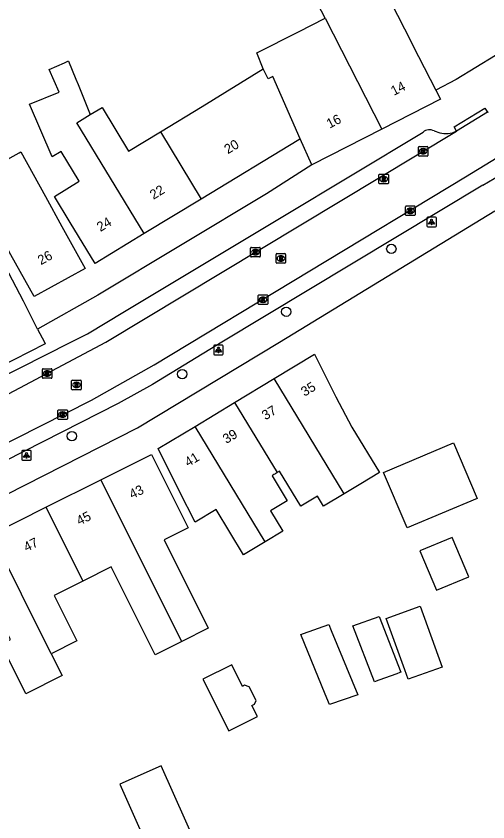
# Model space of a CAD drawing. Extents: x 163010 to 163853, y 382793 to 383982.
# Drawn here: x 163356.6 to 163405.8, y 383699.9 to 383784.1 of the extents above; entities that cross this region are included whole.
import ezdxf

# ---------------------------------------------------------------- set-up
doc = ezdxf.new("R2010")
doc.units = 0
for name, color, linetype in [('IMGEO_Boom', 7, 'Continuous'), ('IMGEO_Brandkraan', 7, 'Continuous'), ('IMGEO_Kolk', 7, 'Continuous'), ('IMGEO_Lichtpunt', 7, 'Continuous'), ('IMGEO_Pand', 7, 'Continuous'), ('IMGEO_Pand_nummerreeks', 7, 'Continuous'), ('IMGEO_Rijbaan_lokaal_open', 7, 'Continuous'), ('IMGEO_Rioolput', 7, 'Continuous'), ('IMGEO_Voetpad_open', 7, 'Continuous')]:
    doc.layers.add(name, color=color, linetype=linetype)

msp = doc.modelspace()

# ---------------------------------------------------------------- linework, layer by layer
at = {"layer": 'IMGEO_Boom'}
for centre in [(163395.732, 383759.762), (163384.766, 383753.197), (163373.901, 383746.682), (163362.39, 383740.2)]:
    msp.add_circle(centre, 0.489, dxfattribs=at)
at = {"layer": 'IMGEO_Brandkraan'}
for p, q in [((163383.7, 383758.338), (163383.7, 383759.19)), ((163383.775, 383759.264), (163384.627, 383759.264)), ((163384.188, 383759.044), (163384.213, 383759.044)), ((163384.701, 383759.19), (163384.701, 383758.338)), ((163384.627, 383758.264), (163383.775, 383758.264)), ((163384.211, 383758.484), (163384.186, 383758.484))]:
    msp.add_line(p, q, dxfattribs=at)
for points in [[(163383.7, 383758.338), (163383.7, 383759.19)], [(163383.775, 383759.264), (163384.627, 383759.264)], [(163384.048, 383758.964), (163384.048, 383758.564), (163384.261, 383758.564)], [(163384.279, 383758.964), (163384.048, 383758.964)], [(163384.227, 383758.883), (163384.173, 383758.883), (163384.173, 383758.807)], [(163384.173, 383758.807), (163384.226, 383758.807)], [(163384.235, 383758.731), (163384.173, 383758.731), (163384.173, 383758.65)], [(163384.701, 383759.19), (163384.701, 383758.338)], [(163384.627, 383758.264), (163383.775, 383758.264)], [(163384.173, 383758.65), (163384.235, 383758.65)]]:
    msp.add_lwpolyline(points, dxfattribs=at)
for centre, radius, start, end in [((163383.777, 383759.188), 0.0765, 91.55205, 178.44795), ((163383.777, 383759.188), 0.0765, 91.55205, 178.44795), ((163384.228, 383758.845), 0.0379, 267.82845, 90.93552), ((163384.236, 383758.69), 0.0404, 269.87594, 90.50774), ((163384.283, 383758.819), 0.145, 59.4692, 91.53667), ((163384.308, 383758.866), 0.0922, 285.51372, 58.15012), ((163384.313, 383758.674), 0.105, 301.31148, 78.98903), ((163384.625, 383759.188), 0.0765, 1.55205, 88.44795), ((163384.625, 383759.188), 0.0765, 1.55205, 88.44795), ((163383.777, 383758.34), 0.0765, 181.55205, 268.44795), ((163383.777, 383758.34), 0.0765, 181.55205, 268.44795), ((163384.267, 383758.815), 0.251, 268.66757, 293.53466), ((163384.625, 383758.34), 0.0765, 271.55205, 358.44795), ((163384.625, 383758.34), 0.0765, 271.55205, 358.44795)]:
    msp.add_arc(centre, radius, start, end, dxfattribs=at)
for centre, major_axis, ratio, start_param, end_param in [((163384.187, 383758.764), (-0.387, 0.002), 0.722429, 4.712389, 7.853982), ((163384.212, 383758.764), (-0.39, 0.002), 0.717154, 1.570796, 4.712389)]:
    msp.add_ellipse(centre, major_axis=major_axis, ratio=ratio, start_param=start_param, end_param=end_param, dxfattribs=at)
at = {"layer": 'IMGEO_Kolk'}
for p, q in [((163398.556, 383769.536), (163398.556, 383770.388)), ((163398.631, 383770.462), (163399.483, 383770.462)), ((163399.067, 383769.682), (163399.042, 383769.682)), ((163399.044, 383770.242), (163399.069, 383770.242)), ((163399.557, 383770.388), (163399.557, 383769.536)), ((163399.483, 383769.462), (163398.631, 383769.462)), ((163397.223, 383763.32), (163397.223, 383764.172)), ((163397.298, 383764.246), (163398.15, 383764.246)), ((163397.711, 383764.026), (163397.736, 383764.026)), ((163398.224, 383764.172), (163398.224, 383763.32)), ((163398.15, 383763.246), (163397.298, 383763.246)), ((163397.734, 383763.466), (163397.709, 383763.466)), ((163381.046, 383758.994), (163381.046, 383759.846)), ((163381.121, 383759.92), (163381.973, 383759.92)), ((163381.534, 383759.7), (163381.559, 383759.7)), ((163382.047, 383759.846), (163382.047, 383758.994)), ((163381.973, 383758.92), (163381.121, 383758.92)), ((163381.557, 383759.14), (163381.532, 383759.14)), ((163381.832, 383754.023), (163381.832, 383754.875)), ((163381.907, 383754.949), (163382.759, 383754.949)), ((163382.32, 383754.729), (163382.345, 383754.729)), ((163382.833, 383754.875), (163382.833, 383754.023)), ((163382.759, 383753.949), (163381.907, 383753.949)), ((163382.343, 383754.169), (163382.318, 383754.169)), ((163359.305, 383746.312), (163359.305, 383747.164)), ((163359.38, 383747.238), (163360.232, 383747.238)), ((163359.793, 383747.018), (163359.818, 383747.018)), ((163360.306, 383747.164), (163360.306, 383746.312)), ((163360.232, 383746.238), (163359.38, 383746.238)), ((163359.816, 383746.458), (163359.791, 383746.458)), ((163360.917, 383742.012), (163360.917, 383742.864)), ((163360.992, 383742.938), (163361.844, 383742.938)), ((163361.918, 383742.864), (163361.918, 383742.012)), ((163361.844, 383741.938), (163360.992, 383741.938)), ((163361.428, 383742.158), (163361.403, 383742.158)), ((163361.405, 383742.718), (163361.43, 383742.718))]:
    msp.add_line(p, q, dxfattribs=at)
for points in [[(163398.556, 383769.536), (163398.556, 383770.388)], [(163398.631, 383770.462), (163399.483, 383770.462)], [(163398.877, 383770.162), (163399, 383770.162), (163399, 383770.011), (163399.13, 383770.162), (163399.294, 383770.162), (163399.148, 383770.011), (163399.301, 383769.762), (163399.149, 383769.762), (163399.064, 383769.926), (163399, 383769.859), (163399, 383769.762), (163398.877, 383769.762), (163398.877, 383770.162)], [(163399.557, 383770.388), (163399.557, 383769.536)], [(163399.483, 383769.462), (163398.631, 383769.462)], [(163397.223, 383763.32), (163397.223, 383764.172)], [(163397.298, 383764.246), (163398.15, 383764.246)], [(163397.544, 383763.946), (163397.667, 383763.946), (163397.667, 383763.795), (163397.797, 383763.946), (163397.961, 383763.946), (163397.815, 383763.795), (163397.968, 383763.546), (163397.816, 383763.546), (163397.731, 383763.71), (163397.667, 383763.643), (163397.667, 383763.546), (163397.544, 383763.546), (163397.544, 383763.946)], [(163398.224, 383764.172), (163398.224, 383763.32)], [(163398.15, 383763.246), (163397.298, 383763.246)], [(163381.046, 383758.994), (163381.046, 383759.846)], [(163381.121, 383759.92), (163381.973, 383759.92)], [(163381.367, 383759.62), (163381.49, 383759.62), (163381.49, 383759.469), (163381.62, 383759.62), (163381.784, 383759.62), (163381.638, 383759.469), (163381.791, 383759.22), (163381.639, 383759.22), (163381.554, 383759.384), (163381.49, 383759.317), (163381.49, 383759.22), (163381.367, 383759.22), (163381.367, 383759.62)], [(163382.047, 383759.846), (163382.047, 383758.994)], [(163381.973, 383758.92), (163381.121, 383758.92)], [(163381.832, 383754.023), (163381.832, 383754.875)], [(163381.907, 383754.949), (163382.759, 383754.949)], [(163382.153, 383754.649), (163382.276, 383754.649), (163382.276, 383754.498), (163382.406, 383754.649), (163382.57, 383754.649), (163382.424, 383754.498), (163382.577, 383754.249), (163382.425, 383754.249), (163382.34, 383754.413), (163382.276, 383754.346), (163382.276, 383754.249), (163382.153, 383754.249), (163382.153, 383754.649)], [(163382.833, 383754.875), (163382.833, 383754.023)], [(163382.759, 383753.949), (163381.907, 383753.949)], [(163359.305, 383746.312), (163359.305, 383747.164)], [(163359.38, 383747.238), (163360.232, 383747.238)], [(163359.626, 383746.938), (163359.749, 383746.938), (163359.749, 383746.787), (163359.879, 383746.938), (163360.043, 383746.938), (163359.897, 383746.787), (163360.05, 383746.538), (163359.898, 383746.538), (163359.813, 383746.702), (163359.749, 383746.635), (163359.749, 383746.538), (163359.626, 383746.538), (163359.626, 383746.938)], [(163360.306, 383747.164), (163360.306, 383746.312)], [(163360.232, 383746.238), (163359.38, 383746.238)], [(163360.917, 383742.012), (163360.917, 383742.864)], [(163360.992, 383742.938), (163361.844, 383742.938)], [(163361.918, 383742.864), (163361.918, 383742.012)], [(163361.844, 383741.938), (163360.992, 383741.938)], [(163361.238, 383742.638), (163361.361, 383742.638), (163361.361, 383742.487), (163361.491, 383742.638), (163361.655, 383742.638), (163361.509, 383742.487), (163361.662, 383742.238), (163361.51, 383742.238), (163361.425, 383742.402), (163361.361, 383742.335), (163361.361, 383742.238), (163361.238, 383742.238), (163361.238, 383742.638)]]:
    msp.add_lwpolyline(points, dxfattribs=at)
for centre, start, end in [((163398.633, 383770.386), 91.55205, 178.44795), ((163398.633, 383770.386), 91.55205, 178.44795), ((163399.481, 383770.386), 1.55205, 88.44795), ((163399.481, 383770.386), 1.55205, 88.44795), ((163398.633, 383769.538), 181.55205, 268.44795), ((163398.633, 383769.538), 181.55205, 268.44795), ((163399.481, 383769.538), 271.55205, 358.44795), ((163399.481, 383769.538), 271.55205, 358.44795), ((163397.3, 383764.17), 91.55205, 178.44795), ((163397.3, 383764.17), 91.55205, 178.44795), ((163398.148, 383764.17), 1.55205, 88.44795), ((163398.148, 383764.17), 1.55205, 88.44795), ((163397.3, 383763.322), 181.55205, 268.44795), ((163397.3, 383763.322), 181.55205, 268.44795), ((163398.148, 383763.322), 271.55205, 358.44795), ((163398.148, 383763.322), 271.55205, 358.44795), ((163381.123, 383759.844), 91.55205, 178.44795), ((163381.123, 383759.844), 91.55205, 178.44795), ((163381.971, 383759.844), 1.55205, 88.44795), ((163381.971, 383759.844), 1.55205, 88.44795), ((163381.123, 383758.996), 181.55205, 268.44795), ((163381.123, 383758.996), 181.55205, 268.44795), ((163381.971, 383758.996), 271.55205, 358.44795), ((163381.971, 383758.996), 271.55205, 358.44795), ((163381.909, 383754.873), 91.55205, 178.44795), ((163381.909, 383754.873), 91.55205, 178.44795), ((163382.757, 383754.873), 1.55205, 88.44795), ((163382.757, 383754.873), 1.55205, 88.44795), ((163381.909, 383754.025), 181.55205, 268.44795), ((163381.909, 383754.025), 181.55205, 268.44795), ((163382.757, 383754.025), 271.55205, 358.44795), ((163382.757, 383754.025), 271.55205, 358.44795), ((163359.382, 383747.162), 91.55205, 178.44795), ((163359.382, 383747.162), 91.55205, 178.44795), ((163360.23, 383747.162), 1.55205, 88.44795), ((163360.23, 383747.162), 1.55205, 88.44795), ((163359.382, 383746.314), 181.55205, 268.44795), ((163359.382, 383746.314), 181.55205, 268.44795), ((163360.23, 383746.314), 271.55205, 358.44795), ((163360.23, 383746.314), 271.55205, 358.44795), ((163360.994, 383742.862), 91.55205, 178.44795), ((163360.994, 383742.862), 91.55205, 178.44795), ((163361.842, 383742.862), 1.55205, 88.44795), ((163361.842, 383742.862), 1.55205, 88.44795), ((163360.994, 383742.014), 181.55205, 268.44795), ((163360.994, 383742.014), 181.55205, 268.44795), ((163361.842, 383742.014), 271.55205, 358.44795), ((163361.842, 383742.014), 271.55205, 358.44795)]:
    msp.add_arc(centre, 0.0765, start, end, dxfattribs=at)
for centre, major_axis, ratio, start_param, end_param in [((163399.043, 383769.962), (-0.387, 0.002), 0.722429, 4.712389, 7.853982), ((163399.068, 383769.962), (-0.39, 0.002), 0.717154, 1.570796, 4.712389), ((163397.71, 383763.746), (-0.387, 0.002), 0.722429, 4.712389, 7.853982), ((163397.735, 383763.746), (-0.39, 0.002), 0.717154, 1.570796, 4.712389), ((163381.533, 383759.42), (-0.387, 0.002), 0.722429, 4.712389, 7.853982), ((163381.558, 383759.42), (-0.39, 0.002), 0.717154, 1.570796, 4.712389), ((163382.319, 383754.449), (-0.387, 0.002), 0.722429, 4.712389, 7.853982), ((163382.344, 383754.449), (-0.39, 0.002), 0.717154, 1.570796, 4.712389), ((163359.792, 383746.738), (-0.387, 0.002), 0.722429, 4.712389, 7.853982), ((163359.817, 383746.738), (-0.39, 0.002), 0.717154, 1.570796, 4.712389), ((163361.404, 383742.438), (-0.387, 0.002), 0.722429, 4.712389, 7.853982), ((163361.429, 383742.438), (-0.39, 0.002), 0.717154, 1.570796, 4.712389)]:
    msp.add_ellipse(centre, major_axis=major_axis, ratio=ratio, start_param=start_param, end_param=end_param, dxfattribs=at)
at = {"layer": 'IMGEO_Lichtpunt'}
for p, q in [((163399.443, 383762.973), (163399.443, 383762.166)), ((163399.443, 383762.973), (163399.443, 383762.166)), ((163400.345, 383763.068), (163399.537, 383763.068)), ((163400.345, 383763.068), (163399.537, 383763.068)), ((163400.439, 383762.166), (163400.439, 383762.973)), ((163400.439, 383762.166), (163400.439, 383762.973)), ((163399.537, 383762.072), (163400.345, 383762.072)), ((163399.537, 383762.072), (163400.345, 383762.072)), ((163377.19, 383749.606), (163377.19, 383748.799)), ((163377.19, 383749.606), (163377.19, 383748.799)), ((163378.092, 383749.701), (163377.284, 383749.701)), ((163378.092, 383749.701), (163377.284, 383749.701)), ((163378.186, 383748.799), (163378.186, 383749.606)), ((163378.186, 383748.799), (163378.186, 383749.606)), ((163377.284, 383748.705), (163378.092, 383748.705)), ((163377.284, 383748.705), (163378.092, 383748.705)), ((163357.147, 383738.588), (163357.147, 383737.781)), ((163357.147, 383738.588), (163357.147, 383737.781)), ((163358.049, 383738.683), (163357.241, 383738.683)), ((163358.049, 383738.683), (163357.241, 383738.683)), ((163358.143, 383737.781), (163358.143, 383738.588)), ((163358.143, 383737.781), (163358.143, 383738.588)), ((163357.241, 383737.687), (163358.049, 383737.687)), ((163357.241, 383737.687), (163358.049, 383737.687))]:
    msp.add_line(p, q, dxfattribs=at)
for points in [[(163399.817, 383762.637), (163399.856, 383762.609), (163399.668, 383762.347), (163399.63, 383762.374), (163399.817, 383762.637)], [(163399.919, 383762.589), (163399.966, 383762.589), (163399.966, 383762.267), (163399.919, 383762.267), (163399.919, 383762.589)], [(163400.029, 383762.609), (163400.067, 383762.636), (163400.254, 383762.374), (163400.215, 383762.346), (163400.029, 383762.609)], [(163377.564, 383749.27), (163377.603, 383749.242), (163377.415, 383748.98), (163377.377, 383749.007), (163377.564, 383749.27)], [(163377.666, 383749.222), (163377.713, 383749.222), (163377.713, 383748.9), (163377.666, 383748.9), (163377.666, 383749.222)], [(163377.776, 383749.242), (163377.814, 383749.269), (163378.001, 383749.007), (163377.962, 383748.979), (163377.776, 383749.242)], [(163357.521, 383738.252), (163357.56, 383738.224), (163357.372, 383737.962), (163357.334, 383737.989), (163357.521, 383738.252)], [(163357.623, 383738.204), (163357.67, 383738.204), (163357.67, 383737.882), (163357.623, 383737.882), (163357.623, 383738.204)], [(163357.733, 383738.224), (163357.771, 383738.251), (163357.958, 383737.989), (163357.919, 383737.961), (163357.733, 383738.224)]]:
    msp.add_lwpolyline(points, dxfattribs=at)
for centre in [(163399.942, 383762.771), (163377.689, 383749.404), (163357.646, 383738.386)]:
    msp.add_circle(centre, 0.0994, dxfattribs=at)
for centre, start, end in [((163399.537, 383762.973), 90, 180), ((163399.537, 383762.973), 90, 180), ((163400.345, 383762.973), 0, 90), ((163400.345, 383762.973), 0, 90), ((163399.537, 383762.166), 180, 270), ((163399.537, 383762.166), 180, 270), ((163400.345, 383762.166), 270, 0), ((163400.345, 383762.166), 270, 360), ((163377.284, 383749.606), 90, 180), ((163377.284, 383749.606), 90, 180), ((163378.092, 383749.606), 0, 90), ((163378.092, 383749.606), 0, 90), ((163377.284, 383748.799), 180, 270), ((163377.284, 383748.799), 180, 270), ((163378.092, 383748.799), 270, 0), ((163378.092, 383748.799), 270, 360), ((163357.241, 383738.588), 90, 180), ((163357.241, 383738.588), 90, 180), ((163358.049, 383738.588), 0, 90), ((163358.049, 383738.588), 0, 90), ((163357.241, 383737.781), 180, 270), ((163357.241, 383737.781), 180, 270), ((163358.049, 383737.781), 270, 0), ((163358.049, 383737.781), 270, 360)]:
    msp.add_arc(centre, 0.0946, start, end, dxfattribs=at)
at = {"layer": 'IMGEO_Pand'}
for points in [[(163388.81, 383783.875), (163387.711, 383786.026), (163387.372, 383786.672), (163387.641, 383786.814), (163387.532, 383787.027), (163393.102, 383789.869), (163393.302, 383789.477), (163393.598, 383789.628), (163394.938, 383787.003), (163397.1, 383782.768), (163398.586, 383779.856), (163400.374, 383776.353)], [(163382.346, 383778.571), (163381.688, 383780.239), (163386.044, 383782.463), (163388.81, 383783.875)], [(163388.81, 383783.875), (163394.735, 383772.277)], [(163369.943, 383761.356), (163364.813, 383758.239), (163362.216, 383762.512), (163360.553, 383765.249), (163363.156, 383766.831), (163361.261, 383769.951), (163360.322, 383769.38), (163357.954, 383774.875), (163361.054, 383776.14), (163360.011, 383778.509), (163361.621, 383779.218), (163361.964, 383779.369), (163362.02, 383779.394), (163362.786, 383777.5), (163363.03, 383776.946), (163364.304, 383773.798)], [(163371.618, 383771.989), (163375.979, 383774.639), (163382.346, 383778.571)], [(163386.232, 383771.254), (163383.349, 383777.771), (163382.877, 383777.53), (163382.346, 383778.571)], [(163400.374, 383776.353), (163400.859, 383775.403), (163394.735, 383772.277)], [(163364.304, 383773.798), (163365.534, 383774.545), (163368.309, 383769.978), (163371.618, 383771.989)], [(163369.943, 383761.356), (163362.9, 383772.945), (163364.304, 383773.798)], [(163394.735, 383772.277), (163387.429, 383768.547)], [(163371.618, 383771.989), (163375.885, 383764.967)], [(163386.232, 383771.254), (163386.09, 383771.168), (163375.885, 383764.967)], [(163387.429, 383768.547), (163386.232, 383771.254)], [(163361.345, 383762.092), (163363.761, 383757.713), (163358.437, 383754.776), (163356.022, 383759.154), (163354.311, 383762.271), (163351.732, 383766.957), (163354.466, 383768.465), (163356.58, 383769.631), (163356.874, 383769.793), (163357.045, 383769.888), (163359.612, 383765.234), (163361.345, 383762.092)], [(163375.885, 383764.967), (163369.943, 383761.356)], [(163358.811, 383751.379), (163357.34, 383754.292), (163355.805, 383757.234), (163349.256, 383753.927)], [(163358.811, 383751.379), (163359.508, 383750), (163359.594, 383749.829), (163353.013, 383746.5)], [(163383.503, 383746.218), (163387.723, 383748.774), (163389.94, 383744.293), (163391.612, 383741.127), (163394.487, 383736.381), (163392.534, 383735.198), (163390.807, 383734.152)], [(163379.373, 383743.716), (163383.503, 383746.218)], [(163390.807, 383734.152), (163383.503, 383746.218)], [(163375.237, 383741.212), (163379.373, 383743.716)], [(163379.373, 383743.716), (163383.823, 383736.379)], [(163382.555, 383729.142), (163380.314, 383727.784), (163377.448, 383732.516), (163375.265, 383731.194), (163373.635, 383734.414), (163371.394, 383738.884), (163375.237, 383741.212)], [(163382.555, 383729.142), (163375.237, 383741.212)], [(163397.373, 383730.596), (163394.921, 383736.397), (163402.24, 383739.49), (163404.692, 383733.689), (163397.373, 383730.596)], [(163365.397, 383735.621), (163370.697, 383738.274), (163372.935, 383733.803), (163374.534, 383730.608), (163372.009, 383729.345), (163376.627, 383720.12), (163373.848, 383718.729)], [(163383.823, 383736.379), (163383.63, 383736.262), (163383.481, 383736.172), (163383.375, 383736.108), (163383.281, 383736.051), (163384.867, 383733.435), (163383.113, 383732.372), (163384.395, 383730.256), (163382.555, 383729.142)], [(163390.807, 383734.152), (163388.667, 383732.856), (163388.021, 383733.923), (163386.276, 383732.866), (163384.061, 383736.523), (163383.823, 383736.379)], [(163359.678, 383732.759), (163365.397, 383735.621)], [(163373.848, 383718.729), (163365.397, 383735.621)], [(163353.978, 383729.906), (163359.678, 383732.759)], [(163359.678, 383732.759), (163363.382, 383725.358), (163363.521, 383725.046)], [(163360.221, 383717.453), (163361.372, 383715.157), (163357.589, 383713.264), (163354.991, 383718.455), (163355.975, 383718.948), (163355.073, 383720.751), (163352.544, 383719.485), (163350.898, 383722.773), (163348.66, 383727.244), (163353.978, 383729.906)], [(163360.221, 383717.453), (163353.978, 383729.906)], [(163398.722, 383728.191), (163400.459, 383724.08), (163403.822, 383725.501), (163402.085, 383729.612), (163398.722, 383728.191)], [(163373.848, 383718.729), (163371.074, 383717.341), (163366.477, 383726.526), (163363.521, 383725.046)], [(163363.521, 383725.046), (163360.537, 383723.552), (163362.915, 383718.802), (163360.221, 383717.453)], [(163397.486, 383714.779), (163397.131, 383715.751), (163395.181, 383721.13), (163398.743, 383722.412), (163401.032, 383716.055), (163397.486, 383714.779)], [(163394.421, 383714.681), (163393.989, 383714.525), (163391.725, 383720.372), (163394.459, 383721.356), (163396.723, 383715.51), (163396.635, 383715.478), (163396.319, 383715.364), (163394.421, 383714.681)], [(163389.292, 383712.126), (163388.839, 383713.231), (163386.277, 383719.469), (163386.574, 383719.575), (163389.206, 383720.515), (163389.464, 383719.886), (163392.221, 383713.171), (163389.292, 383712.126)], [(163376.06, 383714.797), (163378.773, 383709.375), (163381.764, 383710.872), (163381.178, 383712.044), (163381.447, 383712.178), (163381.612, 383712.559), (163380.896, 383713.989), (163380.418, 383714.149), (163380.201, 383714.041), (163379.068, 383716.303), (163376.06, 383714.797)], [(163376.726, 383694.472), (163371.687, 383705.734), (163367.375, 383703.805), (163371.016, 383695.668), (163369.652, 383695.058)]]:
    msp.add_lwpolyline(points, dxfattribs=at)
at = {"layer": 'IMGEO_Rijbaan_lokaal_open'}
for points in [[(163405.765, 383774.035), (163402.519, 383772.077)], [(163405.765, 383774.035), (163405.874, 383774.101)], [(163327.351, 383731.352), (163329.605, 383732.122), (163331.378, 383732.728), (163334.206, 383733.913), (163355.236, 383744.349), (163365.93, 383750), (163402.519, 383772.077)], [(163333.013, 383728.021), (163364.428, 383743.951), (163370.965, 383747.638), (163403.489, 383767.296), (163406.162, 383768.914), (163409.286, 383770.841)]]:
    msp.add_lwpolyline(points, dxfattribs=at)
at = {"layer": 'IMGEO_Rioolput'}
for p, q in [((163394.43, 383766.632), (163394.43, 383767.484)), ((163394.505, 383767.558), (163395.357, 383767.558)), ((163394.918, 383767.338), (163394.943, 383767.338)), ((163395.431, 383767.484), (163395.431, 383766.632)), ((163395.357, 383766.558), (163394.505, 383766.558)), ((163394.941, 383766.778), (163394.916, 383766.778)), ((163362.358, 383745.114), (163362.358, 383745.966)), ((163362.433, 383746.04), (163363.285, 383746.04)), ((163362.869, 383745.26), (163362.844, 383745.26)), ((163362.846, 383745.82), (163362.871, 383745.82)), ((163363.359, 383745.966), (163363.359, 383745.114)), ((163363.285, 383745.04), (163362.433, 383745.04))]:
    msp.add_line(p, q, dxfattribs=at)
for points in [[(163394.43, 383766.632), (163394.43, 383767.484)], [(163394.505, 383767.558), (163395.357, 383767.558)], [(163395.019, 383767.256), (163394.767, 383767.258), (163394.767, 383766.858)], [(163394.945, 383767.177), (163394.891, 383767.177), (163394.891, 383767.096)], [(163395.431, 383767.484), (163395.431, 383766.632)], [(163395.357, 383766.558), (163394.505, 383766.558)], [(163394.767, 383766.858), (163394.891, 383766.858), (163394.891, 383767.02), (163394.902, 383767.02)], [(163394.891, 383767.096), (163394.943, 383767.096)], [(163394.949, 383766.991), (163395.02, 383766.858), (163395.16, 383766.858), (163395.095, 383766.984)], [(163362.358, 383745.114), (163362.358, 383745.966)], [(163362.433, 383746.04), (163363.285, 383746.04)], [(163362.947, 383745.738), (163362.695, 383745.74), (163362.695, 383745.34)], [(163362.695, 383745.34), (163362.819, 383745.34), (163362.819, 383745.502), (163362.83, 383745.502)], [(163362.873, 383745.659), (163362.819, 383745.659), (163362.819, 383745.578)], [(163362.819, 383745.578), (163362.871, 383745.578)], [(163362.877, 383745.473), (163362.948, 383745.34), (163363.088, 383745.34), (163363.023, 383745.466)], [(163363.359, 383745.966), (163363.359, 383745.114)], [(163363.285, 383745.04), (163362.433, 383745.04)]]:
    msp.add_lwpolyline(points, dxfattribs=at)
for centre, radius, start, end in [((163394.507, 383767.482), 0.0765, 91.55205, 178.44795), ((163394.507, 383767.482), 0.0765, 91.55205, 178.44795), ((163394.951, 383767.081), 0.0964, 77.00612, 93.18647), ((163394.965, 383767.138), 0.0378, 276.66336, 79.67722), ((163395.018, 383767.146), 0.109, 350.36119, 89.41601), ((163395.355, 383767.482), 0.0765, 1.55205, 88.44795), ((163395.355, 383767.482), 0.0765, 1.55205, 88.44795), ((163394.507, 383766.634), 0.0765, 181.55205, 268.44795), ((163394.507, 383766.634), 0.0765, 181.55205, 268.44795), ((163394.901, 383766.967), 0.0533, 26.02933, 88.69889), ((163394.927, 383767.285), 0.19, 274.7715, 282.96867), ((163395.016, 383767.146), 0.112, 277.58423, 350.98172), ((163395, 383766.931), 0.108, 29.51342, 73.79051), ((163395.355, 383766.634), 0.0765, 271.55205, 358.44795), ((163395.355, 383766.634), 0.0765, 271.55205, 358.44795), ((163362.435, 383745.964), 0.0765, 91.55205, 178.44795), ((163362.435, 383745.964), 0.0765, 91.55205, 178.44795), ((163362.829, 383745.449), 0.0533, 26.02933, 88.69889), ((163362.855, 383745.767), 0.19, 274.7715, 282.96867), ((163362.879, 383745.563), 0.0964, 77.00612, 93.18647), ((163362.893, 383745.62), 0.0378, 276.66336, 79.67722), ((163362.946, 383745.628), 0.109, 350.36119, 89.41601), ((163362.944, 383745.628), 0.112, 277.58423, 350.98172), ((163362.928, 383745.413), 0.108, 29.51342, 73.79051), ((163363.283, 383745.964), 0.0765, 1.55205, 88.44795), ((163363.283, 383745.964), 0.0765, 1.55205, 88.44795), ((163362.435, 383745.116), 0.0765, 181.55205, 268.44795), ((163362.435, 383745.116), 0.0765, 181.55205, 268.44795), ((163363.283, 383745.116), 0.0765, 271.55205, 358.44795), ((163363.283, 383745.116), 0.0765, 271.55205, 358.44795)]:
    msp.add_arc(centre, radius, start, end, dxfattribs=at)
for centre, major_axis, ratio, start_param, end_param in [((163394.917, 383767.058), (-0.387, 0.002), 0.722429, 4.712389, 7.853982), ((163394.942, 383767.058), (-0.39, 0.002), 0.717154, 1.570796, 4.712389), ((163362.845, 383745.54), (-0.387, 0.002), 0.722429, 4.712389, 7.853982), ((163362.87, 383745.54), (-0.39, 0.002), 0.717154, 1.570796, 4.712389)]:
    msp.add_ellipse(centre, major_axis=major_axis, ratio=ratio, start_param=start_param, end_param=end_param, dxfattribs=at)
at = {"layer": 'IMGEO_Voetpad_open'}
for points in [[(163434.783, 383802.404), (163434.654, 383802.288), (163426.183, 383795.121), (163417.686, 383788.196), (163408.658, 383781.229), (163402.507, 383777.454), (163400.374, 383776.353)], [(163402.519, 383772.077), (163402.305, 383772.517), (163405.501, 383774.459), (163405.765, 383774.035)], [(163336.164, 383736.806), (163348.995, 383743.273), (163362.257, 383750), (163363.998, 383750.883), (163367.884, 383753.213), (163384.232, 383763.055), (163399.046, 383771.962)], [(163400.191, 383772.088), (163400.785, 383771.904)], [(163387.429, 383768.547), (163382.715, 383765.532), (163365.1, 383754.909), (163358.811, 383751.379)], [(163405.279, 383766.419), (163378.029, 383750), (163370.808, 383745.575), (163367.218, 383743.598), (163339.615, 383729.576), (163336.693, 383728.089)], [(163336.122, 383724.213), (163369.221, 383741.065), (163384.042, 383750), (163406.546, 383763.737)]]:
    msp.add_lwpolyline(points, dxfattribs=at)
for centre, radius, start, end in [((163399.711, 383771.188), 1.02, 61.91922, 130.64032), ((163299.373, 383944.941), 207.572, 300.67787, 303.70508), ((163401.448, 383774.031), 2.228, 252.67904, 298.71597)]:
    msp.add_arc(centre, radius, start, end, dxfattribs=at)

# ---------------------------------------------------------------- texts
at = {"layer": 'IMGEO_Pand_nummerreeks'}
for s, rotation, p in [('14', 27.04361, (163395.996, 383775.751)), ('16', 27.04361, (163389.281, 383772.323)), ('20', 31.11161, (163378.661, 383769.638)), ('22', 31.27777, (163370.897, 383764.885)), ('24', 31.28923, (163365.363, 383761.522)), ('26', 28.8828, (163359.158, 383758.052)), ('35', 31.20207, (163386.674, 383744.304)), ('37', 31.20207, (163382.592, 383741.832)), ('39', 31.20328, (163378.509, 383739.359)), ('41', 31.20207, (163374.524, 383736.946)), ('43', 26.58897, (163368.671, 383733.593)), ('45', 26.58897, (163363.162, 383730.835)), ('47', 26.58897, (163357.653, 383728.078))]:
    msp.add_text(s, height=1, rotation=rotation, dxfattribs=at).set_placement(p)

doc.saveas('drawing.dxf')
